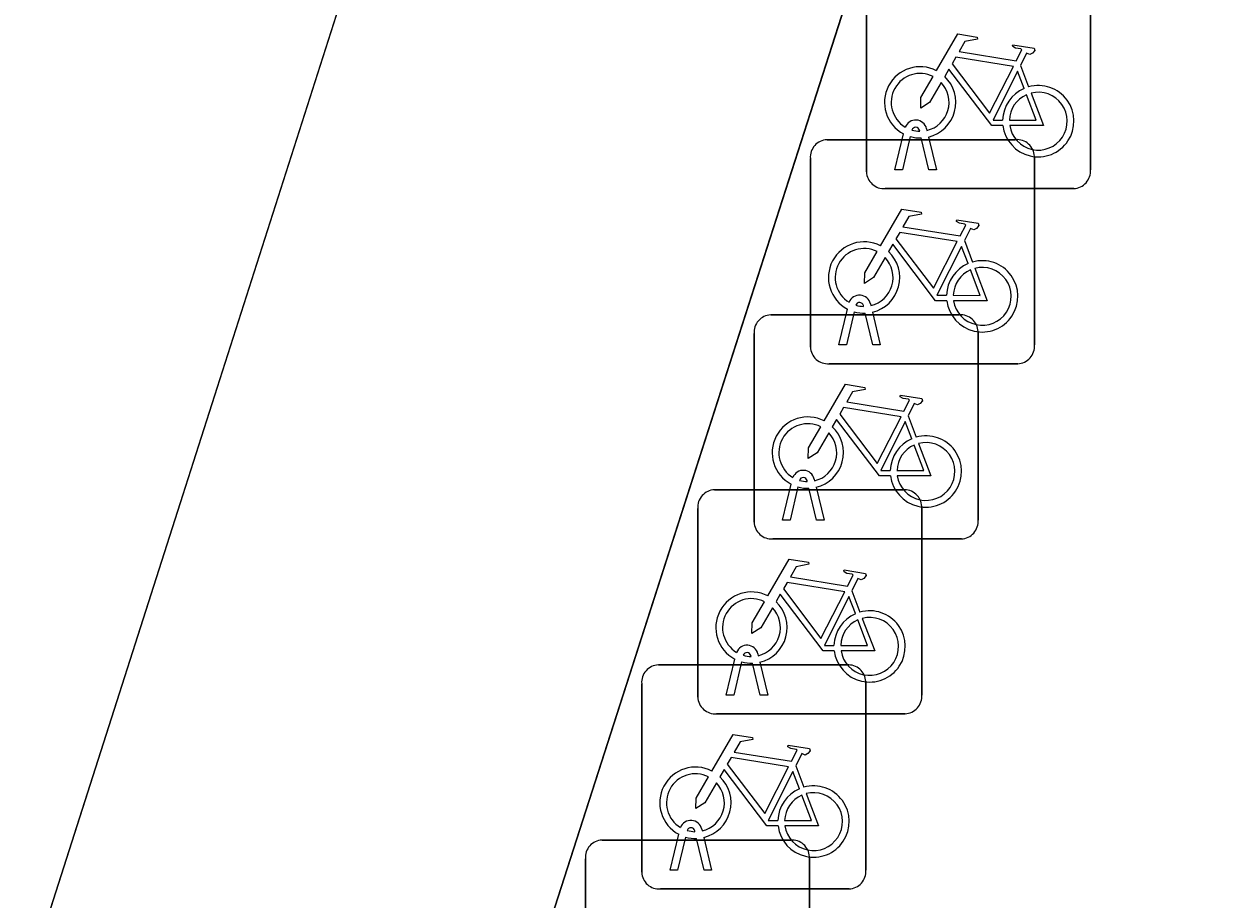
# Model space of a CAD drawing. Extents: x 161087 to 161926, y 382572 to 383873.
# Drawn here: x 161131.37 to 161136.66, y 383440.7 to 383444.61 of the extents above; entities that cross this region are included whole.
import ezdxf

# ---------------------------------------------------------------- set-up
doc = ezdxf.new("R2010")
doc.units = 0
for name, color, linetype in [('IMGEO_Berm_groen', 7, 'Continuous'), ('IMGEO_Fietsenrek', 7, 'Continuous'), ('IMGEO_Fietspad_gesloten', 7, 'Continuous'), ('IMGEO_Voetpad_open', 7, 'Continuous')]:
    doc.layers.add(name, color=color, linetype=linetype)

msp = doc.modelspace()

# ---------------------------------------------------------------- linework, layer by layer
at = {"layer": 'IMGEO_Berm_groen'}
msp.add_lwpolyline([(161127.511, 383435.3), (161126.219, 383430.427), (161122.46, 383418.773), (161116.813, 383401.135), (161116.421, 383399.847), (161118.23, 383399.279), (161126.242, 383424.257), (161134.175, 383449.057)], dxfattribs=at)
at = {"layer": 'IMGEO_Fietsenrek'}
for p, q in [((161136.1265, 383444.7971), (161136.1265, 383443.9562)), ((161136.1265, 383443.9562), (161136.1265, 383444.7971)), ((161135.1275, 383443.9469), (161135.1275, 383444.7878)), ((161135.1275, 383444.7878), (161135.1275, 383443.9469)), ((161135.8142, 383444.4212), (161135.8505, 383444.326)), ((161135.2545, 383443.9563), (161135.2928, 383444.1163)), ((161135.3649, 383444.1279), (161135.3639, 383444.1322)), ((161135.3956, 383444.1394), (161135.3974, 383444.1315)), ((161134.9519, 383444.0905), (161135.7928, 383444.0905)), ((161135.7928, 383444.0905), (161134.9519, 383444.0905)), ((161135.3232, 383444.1041), (161135.2879, 383443.9563)), ((161135.406, 383443.9563), (161135.3721, 383444.098)), ((161135.4044, 383444.1023), (161135.4394, 383443.9563)), ((161134.8775, 383443.1659), (161134.8775, 383444.0068)), ((161134.8775, 383444.0068), (161134.8775, 383443.1659)), ((161135.8765, 383444.0161), (161135.8765, 383443.1752)), ((161135.8765, 383443.1752), (161135.8765, 383444.0161)), ((161135.2879, 383443.9563), (161135.2545, 383443.9563)), ((161135.4394, 383443.9563), (161135.406, 383443.9563)), ((161136.0521, 383443.8725), (161135.2112, 383443.8725)), ((161135.2112, 383443.8725), (161136.0521, 383443.8725)), ((161135.5642, 383443.6402), (161135.6005, 383443.545)), ((161135.0045, 383443.1753), (161135.0428, 383443.3353)), ((161135.0732, 383443.3231), (161135.0379, 383443.1753)), ((161135.1149, 383443.3469), (161135.1139, 383443.3512)), ((161135.156, 383443.1753), (161135.1221, 383443.317)), ((161135.1456, 383443.3584), (161135.1474, 383443.3505)), ((161135.1544, 383443.3213), (161135.1894, 383443.1753)), ((161134.7009, 383443.3095), (161135.5418, 383443.3095)), ((161135.5418, 383443.3095), (161134.7009, 383443.3095)), ((161134.6265, 383442.3849), (161134.6265, 383443.2258)), ((161134.6265, 383443.2258), (161134.6265, 383442.3849)), ((161135.6255, 383443.2351), (161135.6255, 383442.3942)), ((161135.6255, 383442.3942), (161135.6255, 383443.2351)), ((161135.0379, 383443.1753), (161135.0045, 383443.1753)), ((161135.1894, 383443.1753), (161135.156, 383443.1753)), ((161135.8021, 383443.0915), (161134.9612, 383443.0915)), ((161134.9612, 383443.0915), (161135.8021, 383443.0915)), ((161135.3132, 383442.8592), (161135.3495, 383442.764)), ((161134.8946, 383442.5774), (161134.8964, 383442.5695)), ((161134.4499, 383442.5295), (161135.2908, 383442.5295)), ((161135.2908, 383442.5295), (161134.4499, 383442.5295)), ((161134.7535, 383442.3943), (161134.7918, 383442.5543)), ((161134.8222, 383442.5421), (161134.7869, 383442.3943)), ((161134.8639, 383442.5659), (161134.8629, 383442.5702)), ((161134.905, 383442.3943), (161134.8711, 383442.536)), ((161134.9034, 383442.5403), (161134.9384, 383442.3943)), ((161134.3755, 383441.6049), (161134.3755, 383442.4458)), ((161134.3755, 383442.4458), (161134.3755, 383441.6049)), ((161135.3745, 383442.4551), (161135.3745, 383441.6142)), ((161135.3745, 383441.6142), (161135.3745, 383442.4551)), ((161134.7869, 383442.3943), (161134.7535, 383442.3943)), ((161134.9384, 383442.3943), (161134.905, 383442.3943)), ((161135.5511, 383442.3105), (161134.7102, 383442.3105)), ((161134.7102, 383442.3105), (161135.5511, 383442.3105)), ((161135.0622, 383442.0792), (161135.0985, 383441.984)), ((161134.6129, 383441.7859), (161134.6119, 383441.7902)), ((161134.6436, 383441.7974), (161134.6454, 383441.7895)), ((161134.1999, 383441.7485), (161135.0408, 383441.7485)), ((161135.0408, 383441.7485), (161134.1999, 383441.7485)), ((161134.5025, 383441.6143), (161134.5408, 383441.7743)), ((161134.5712, 383441.7621), (161134.5359, 383441.6143)), ((161134.654, 383441.6143), (161134.6201, 383441.756)), ((161134.6524, 383441.7603), (161134.6874, 383441.6143)), ((161135.1245, 383441.6741), (161135.1245, 383440.8332)), ((161135.1245, 383440.8332), (161135.1245, 383441.6741)), ((161134.1255, 383440.8239), (161134.1255, 383441.6648)), ((161134.1255, 383441.6648), (161134.1255, 383440.8239)), ((161134.5359, 383441.6143), (161134.5025, 383441.6143)), ((161134.6874, 383441.6143), (161134.654, 383441.6143)), ((161135.3001, 383441.5305), (161134.4592, 383441.5305)), ((161134.4592, 383441.5305), (161135.3001, 383441.5305)), ((161134.8122, 383441.2982), (161134.8485, 383441.203)), ((161134.2525, 383440.8333), (161134.2908, 383440.9933)), ((161134.3629, 383441.0049), (161134.3619, 383441.0092)), ((161134.3936, 383441.0164), (161134.3954, 383441.0085)), ((161133.9489, 383440.9675), (161134.7898, 383440.9675)), ((161134.7898, 383440.9675), (161133.9489, 383440.9675)), ((161134.3212, 383440.9811), (161134.2859, 383440.8333)), ((161134.404, 383440.8333), (161134.3701, 383440.975)), ((161134.4024, 383440.9793), (161134.4374, 383440.8333)), ((161133.8745, 383440.0429), (161133.8745, 383440.8838)), ((161133.8745, 383440.8838), (161133.8745, 383440.0429)), ((161134.8735, 383440.8931), (161134.8735, 383440.0522)), ((161134.8735, 383440.0522), (161134.8735, 383440.8931)), ((161134.2859, 383440.8333), (161134.2525, 383440.8333)), ((161134.4374, 383440.8333), (161134.404, 383440.8333)), ((161135.0501, 383440.7495), (161134.2092, 383440.7495)), ((161134.2092, 383440.7495), (161135.0501, 383440.7495))]:
    msp.add_line(p, q, dxfattribs=at)
for points in [[(161135.4401, 383444.3982), (161135.5348, 383444.5617), (161135.621, 383444.5479), (161135.6227, 383444.5392), (161135.5666, 383444.5283), (161135.5404, 383444.483), (161135.7956, 383444.4422)], [(161135.7956, 383444.4422), (161135.8206, 383444.491), (161135.8155, 383444.495), (161135.7923, 383444.4987), (161135.7796, 383444.5062), (161135.7786, 383444.5093), (161135.7808, 383444.5139), (161135.8756, 383444.4988), (161135.8779, 383444.4885), (161135.8685, 383444.4761), (161135.8561, 383444.4697), (161135.8416, 383444.4759), (161135.8142, 383444.4212)], [(161135.7827, 383444.417), (161135.5259, 383444.458), (161135.5092, 383444.4292), (161135.6762, 383444.2089), (161135.7827, 383444.417)], [(161135.4608, 383444.3457), (161135.4092, 383444.2565), (161135.3693, 383444.2305), (161135.3705, 383444.278), (161135.425, 383444.3722)], [(161135.7358, 383444.1535), (161135.6861, 383444.1536), (161135.4954, 383444.4053), (161135.4764, 383444.3725)], [(161135.8307, 383444.319), (161135.8014, 383444.3958), (161135.692, 383444.1777), (161135.7347, 383444.1776)], [(161135.7647, 383444.1775), (161135.8846, 383444.1773), (161135.8414, 383444.2909)], [(161135.8612, 383444.2978), (161135.9162, 383444.1532), (161135.7661, 383444.1535)], [(161135.1901, 383443.6172), (161135.2848, 383443.7807), (161135.371, 383443.7669), (161135.3727, 383443.7582), (161135.3166, 383443.7473), (161135.2904, 383443.702), (161135.5456, 383443.6612)], [(161135.5456, 383443.6612), (161135.5706, 383443.71), (161135.5655, 383443.714), (161135.5423, 383443.7177), (161135.5296, 383443.7252), (161135.5286, 383443.7283), (161135.5308, 383443.7329), (161135.6256, 383443.7178), (161135.6279, 383443.7075), (161135.6185, 383443.6951), (161135.6061, 383443.6887), (161135.5916, 383443.6949), (161135.5642, 383443.6402)], [(161135.5327, 383443.636), (161135.2759, 383443.677), (161135.2592, 383443.6482), (161135.4262, 383443.4279), (161135.5327, 383443.636)], [(161135.2108, 383443.5647), (161135.1592, 383443.4755), (161135.1193, 383443.4495), (161135.1205, 383443.497), (161135.175, 383443.5912)], [(161135.4858, 383443.3725), (161135.4361, 383443.3726), (161135.2454, 383443.6243), (161135.2264, 383443.5915)], [(161135.5807, 383443.538), (161135.5514, 383443.6148), (161135.442, 383443.3967), (161135.4847, 383443.3966)], [(161135.5147, 383443.3965), (161135.6346, 383443.3963), (161135.5914, 383443.5099)], [(161135.6112, 383443.5168), (161135.6662, 383443.3722), (161135.5161, 383443.3725)], [(161134.9391, 383442.8362), (161135.0338, 383442.9997), (161135.12, 383442.9859), (161135.1217, 383442.9772), (161135.0656, 383442.9663), (161135.0394, 383442.921), (161135.2946, 383442.8802)], [(161135.2946, 383442.8802), (161135.3196, 383442.929), (161135.3145, 383442.933), (161135.2913, 383442.9367), (161135.2786, 383442.9442), (161135.2776, 383442.9473), (161135.2798, 383442.9519), (161135.3746, 383442.9368), (161135.3769, 383442.9265), (161135.3675, 383442.9141), (161135.3551, 383442.9077), (161135.3406, 383442.9139), (161135.3132, 383442.8592)], [(161135.2817, 383442.855), (161135.0249, 383442.896), (161135.0082, 383442.8672), (161135.1752, 383442.6469), (161135.2817, 383442.855)], [(161135.2348, 383442.5915), (161135.1851, 383442.5916), (161134.9944, 383442.8433), (161134.9754, 383442.8105)], [(161134.9598, 383442.7837), (161134.9082, 383442.6945), (161134.8683, 383442.6685), (161134.8695, 383442.716), (161134.924, 383442.8102)], [(161135.3297, 383442.757), (161135.3004, 383442.8338), (161135.191, 383442.6157), (161135.2337, 383442.6156)], [(161135.3602, 383442.7358), (161135.4152, 383442.5912), (161135.2651, 383442.5915)], [(161135.2637, 383442.6155), (161135.3836, 383442.6153), (161135.3404, 383442.7289)], [(161134.6881, 383442.0562), (161134.7828, 383442.2197), (161134.869, 383442.2059), (161134.8707, 383442.1972), (161134.8146, 383442.1863), (161134.7884, 383442.141), (161135.0436, 383442.1002)], [(161135.0436, 383442.1002), (161135.0686, 383442.149), (161135.0635, 383442.153), (161135.0403, 383442.1567), (161135.0276, 383442.1642), (161135.0266, 383442.1673), (161135.0288, 383442.1719), (161135.1236, 383442.1568), (161135.1259, 383442.1465), (161135.1165, 383442.1341), (161135.1041, 383442.1277), (161135.0896, 383442.1339), (161135.0622, 383442.0792)], [(161135.0307, 383442.075), (161134.7739, 383442.116), (161134.7572, 383442.0872), (161134.9242, 383441.8669), (161135.0307, 383442.075)], [(161134.9838, 383441.8115), (161134.9341, 383441.8116), (161134.7434, 383442.0633), (161134.7244, 383442.0305)], [(161135.0787, 383441.977), (161135.0494, 383442.0538), (161134.94, 383441.8357), (161134.9827, 383441.8356)], [(161134.7088, 383442.0037), (161134.6572, 383441.9145), (161134.6173, 383441.8885), (161134.6185, 383441.936), (161134.673, 383442.0302)], [(161135.0127, 383441.8355), (161135.1326, 383441.8353), (161135.0894, 383441.9489)], [(161135.1092, 383441.9558), (161135.1642, 383441.8112), (161135.0141, 383441.8115)], [(161134.4381, 383441.2752), (161134.5328, 383441.4387), (161134.619, 383441.4249), (161134.6207, 383441.4162), (161134.5646, 383441.4053), (161134.5384, 383441.36), (161134.7936, 383441.3192)], [(161134.7936, 383441.3192), (161134.8186, 383441.368), (161134.8135, 383441.372), (161134.7903, 383441.3757), (161134.7776, 383441.3832), (161134.7766, 383441.3863), (161134.7788, 383441.3909), (161134.8736, 383441.3758), (161134.8759, 383441.3655), (161134.8665, 383441.3531), (161134.8541, 383441.3467), (161134.8396, 383441.3529), (161134.8122, 383441.2982)], [(161134.7807, 383441.294), (161134.5239, 383441.335), (161134.5072, 383441.3062), (161134.6742, 383441.0859), (161134.7807, 383441.294)], [(161134.7338, 383441.0305), (161134.6841, 383441.0306), (161134.4934, 383441.2823), (161134.4744, 383441.2495)], [(161134.8287, 383441.196), (161134.7994, 383441.2728), (161134.69, 383441.0547), (161134.7327, 383441.0546)], [(161134.4588, 383441.2227), (161134.4072, 383441.1335), (161134.3673, 383441.1075), (161134.3685, 383441.155), (161134.423, 383441.2492)], [(161134.7627, 383441.0545), (161134.8826, 383441.0543), (161134.8394, 383441.1679)], [(161134.8592, 383441.1748), (161134.9142, 383441.0302), (161134.7641, 383441.0305)]]:
    msp.add_lwpolyline(points, dxfattribs=at)
for centre, radius, start, end in [((161135.3671, 383444.2569), 0.159, 62.6766, 242.1369), ((161135.3671, 383444.2569), 0.129, 63.3192, 238.903), ((161135.3671, 383444.2569), 0.159, 283.5766, 46.6042), ((161135.3671, 383444.2569), 0.129, 283.6043, 43.4302), ((161135.8937, 383444.1729), 0.159, 113.3408, 178.3217), ((161135.8937, 383444.1729), 0.159, 187.0065, 105.7708), ((161135.8937, 383444.1729), 0.129, 113.923, 177.9556), ((161135.8937, 383444.1729), 0.129, 188.6715, 104.5883), ((161135.3469, 383444.1283), 0.0499, 12.8025, 158.6934), ((161135.3469, 383444.1283), 0.0174, 12.8025, 163.4502), ((161135.3671, 383444.2569), 0.129, 253.415, 269.0204), ((161134.9552, 383444.0126), 0.0779, 92.4484, 184.2845), ((161134.9552, 383444.0126), 0.0779, 92.4484, 184.2845), ((161135.3671, 383444.2569), 0.159, 253.9967, 271.7867), ((161135.7986, 383444.0128), 0.0779, 2.4484, 94.2845), ((161135.7986, 383444.0128), 0.0779, 2.4484, 94.2845), ((161136.0488, 383443.9504), 0.0779, 272.4484, 4.2845), ((161136.0488, 383443.9504), 0.0779, 272.4484, 4.2845), ((161135.2054, 383443.9502), 0.0779, 182.4484, 274.2845), ((161135.2054, 383443.9502), 0.0779, 182.4484, 274.2845), ((161135.1171, 383443.4759), 0.159, 62.6766, 242.1369), ((161135.1171, 383443.4759), 0.129, 63.3192, 238.903), ((161135.1171, 383443.4759), 0.159, 283.5766, 46.6042), ((161135.1171, 383443.4759), 0.129, 283.6043, 43.4302), ((161135.6437, 383443.3919), 0.159, 113.3408, 178.3217), ((161135.6437, 383443.3919), 0.159, 187.0065, 105.7708), ((161135.6437, 383443.3919), 0.129, 113.923, 177.9556), ((161135.6437, 383443.3919), 0.129, 188.6715, 104.5883), ((161135.0969, 383443.3473), 0.0499, 12.8025, 158.6934), ((161135.1171, 383443.4759), 0.159, 253.9967, 271.7867), ((161135.0969, 383443.3473), 0.0174, 12.8025, 163.4502), ((161135.1171, 383443.4759), 0.129, 253.415, 269.0204), ((161134.7042, 383443.2316), 0.0779, 92.4484, 184.2845), ((161134.7042, 383443.2316), 0.0779, 92.4484, 184.2845), ((161135.5476, 383443.2318), 0.0779, 2.4484, 94.2845), ((161135.5476, 383443.2318), 0.0779, 2.4484, 94.2845), ((161134.9554, 383443.1692), 0.0779, 182.4484, 274.2845), ((161134.9554, 383443.1692), 0.0779, 182.4484, 274.2845), ((161135.7988, 383443.1694), 0.0779, 272.4484, 4.2845), ((161135.7988, 383443.1694), 0.0779, 272.4484, 4.2845), ((161134.8661, 383442.6949), 0.159, 62.6766, 242.1369), ((161134.8661, 383442.6949), 0.129, 63.3192, 238.903), ((161134.8661, 383442.6949), 0.129, 283.6043, 43.4302), ((161134.8661, 383442.6949), 0.159, 283.5766, 46.6042), ((161135.3927, 383442.6109), 0.159, 113.3408, 178.3217), ((161135.3927, 383442.6109), 0.159, 187.0065, 105.7708), ((161135.3927, 383442.6109), 0.129, 188.6715, 104.5883), ((161135.3927, 383442.6109), 0.129, 113.923, 177.9556), ((161134.8459, 383442.5663), 0.0499, 12.8025, 158.6934), ((161134.8459, 383442.5663), 0.0174, 12.8025, 163.4502), ((161134.4532, 383442.4516), 0.0779, 92.4484, 184.2845), ((161134.4532, 383442.4516), 0.0779, 92.4484, 184.2845), ((161134.8661, 383442.6949), 0.159, 253.9967, 271.7867), ((161134.8661, 383442.6949), 0.129, 253.415, 269.0204), ((161135.2966, 383442.4518), 0.0779, 2.4484, 94.2845), ((161135.2966, 383442.4518), 0.0779, 2.4484, 94.2845), ((161134.7044, 383442.3882), 0.0779, 182.4484, 274.2845), ((161134.7044, 383442.3882), 0.0779, 182.4484, 274.2845), ((161135.5478, 383442.3884), 0.0779, 272.4484, 4.2845), ((161135.5478, 383442.3884), 0.0779, 272.4484, 4.2845), ((161134.6151, 383441.9149), 0.159, 62.6766, 242.1369), ((161134.6151, 383441.9149), 0.129, 63.3192, 238.903), ((161134.6151, 383441.9149), 0.129, 283.6043, 43.4302), ((161134.6151, 383441.9149), 0.159, 283.5766, 46.6042), ((161135.1417, 383441.8309), 0.159, 113.3408, 178.3217), ((161135.1417, 383441.8309), 0.159, 187.0065, 105.7708), ((161135.1417, 383441.8309), 0.129, 113.923, 177.9556), ((161135.1417, 383441.8309), 0.129, 188.6715, 104.5883), ((161134.5949, 383441.7863), 0.0499, 12.8025, 158.6934), ((161134.5949, 383441.7863), 0.0174, 12.8025, 163.4502), ((161134.6151, 383441.9149), 0.129, 253.415, 269.0204), ((161134.2032, 383441.6706), 0.0779, 92.4484, 184.2845), ((161134.2032, 383441.6706), 0.0779, 92.4484, 184.2845), ((161134.6151, 383441.9149), 0.159, 253.9967, 271.7867), ((161135.0466, 383441.6708), 0.0779, 2.4484, 94.2845), ((161135.0466, 383441.6708), 0.0779, 2.4484, 94.2845), ((161134.4534, 383441.6082), 0.0779, 182.4484, 274.2845), ((161134.4534, 383441.6082), 0.0779, 182.4484, 274.2845), ((161135.2968, 383441.6084), 0.0779, 272.4484, 4.2845), ((161135.2968, 383441.6084), 0.0779, 272.4484, 4.2845), ((161134.3651, 383441.1339), 0.159, 62.6766, 242.1369), ((161134.3651, 383441.1339), 0.129, 63.3192, 238.903), ((161134.3651, 383441.1339), 0.129, 283.6043, 43.4302), ((161134.3651, 383441.1339), 0.159, 283.5766, 46.6042), ((161134.8917, 383441.0499), 0.159, 187.0065, 105.7708), ((161134.8917, 383441.0499), 0.159, 113.3408, 178.3217), ((161134.8917, 383441.0499), 0.129, 113.923, 177.9556), ((161134.8917, 383441.0499), 0.129, 188.6715, 104.5883), ((161134.3449, 383441.0053), 0.0499, 12.8025, 158.6934), ((161134.3449, 383441.0053), 0.0174, 12.8025, 163.4502), ((161134.3651, 383441.1339), 0.129, 253.415, 269.0204), ((161133.9522, 383440.8896), 0.0779, 92.4484, 184.2845), ((161133.9522, 383440.8896), 0.0779, 92.4484, 184.2845), ((161134.3651, 383441.1339), 0.159, 253.9967, 271.7867), ((161134.7956, 383440.8898), 0.0779, 2.4484, 94.2845), ((161134.7956, 383440.8898), 0.0779, 2.4484, 94.2845), ((161135.0468, 383440.8274), 0.0779, 272.4484, 4.2845), ((161135.0468, 383440.8274), 0.0779, 272.4484, 4.2845), ((161134.2034, 383440.8272), 0.0779, 182.4484, 274.2845), ((161134.2034, 383440.8272), 0.0779, 182.4484, 274.2845)]:
    msp.add_arc(centre, radius, start, end, dxfattribs=at)
at = {"layer": 'IMGEO_Fietspad_gesloten'}
for points in [[(161128.554, 383424.564), (161148.54, 383486.658), (161157.889, 383516.023)], [(161155.682, 383515.827), (161151.246, 383501.964), (161146.975, 383488.617), (161146.735, 383487.867), (161138.885, 383463.652), (161136.844, 383457.354), (161135.989, 383454.718), (161134.743, 383450.833), (161134.175, 383449.057), (161126.242, 383424.257), (161118.23, 383399.279), (161116.849, 383394.973), (161115.434, 383390.563), (161111.001, 383376.742), (161110.893, 383376.406), (161104.03, 383354.985), (161103.525, 383353.409), (161105.564, 383352.758), (161112.902, 383375.733), (161128.554, 383424.564)]]:
    msp.add_lwpolyline(points, dxfattribs=at)
at = {"layer": 'IMGEO_Voetpad_open'}
msp.add_lwpolyline([(161148.54, 383486.658), (161128.554, 383424.564), (161112.902, 383375.733)], dxfattribs=at)

doc.saveas('drawing.dxf')
